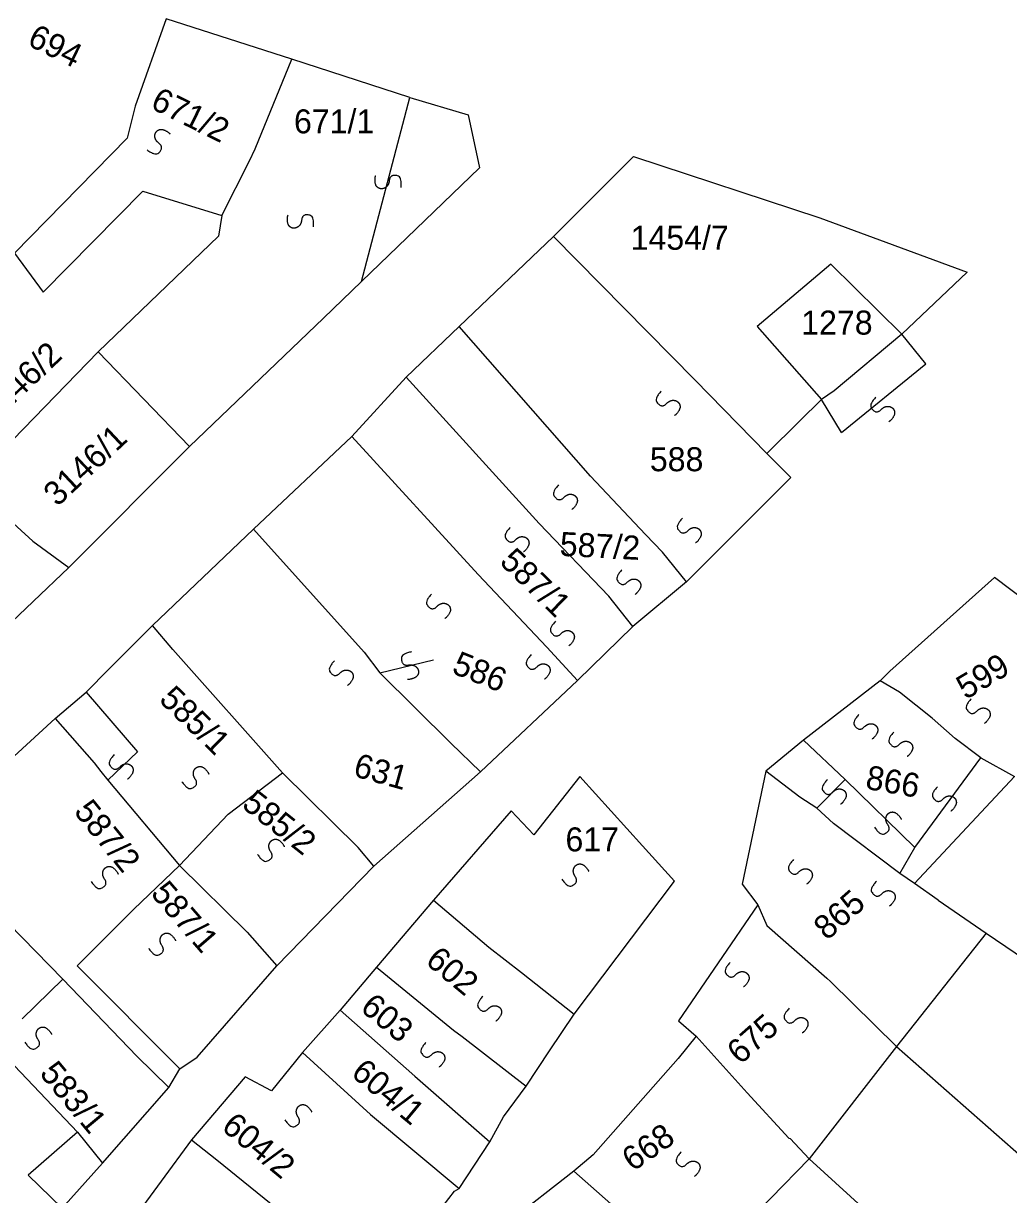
# Model space of a CAD drawing. Extents: x -581999 to -572728, y -1219553 to -1212032.
# Drawn here: x -578143.1 to -578061, y -1215994.7 to -1215897.1 of the extents above; entities that cross this region are included whole.
import ezdxf

# ---------------------------------------------------------------- set-up
doc = ezdxf.new("R2010")
doc.units = 0
for name, color, linetype in [('Vrstva 1', 7, 'Continuous'), ('Vrstva 2', 7, 'Continuous'), ('Vrstva 4', 7, 'Continuous'), ('Vrstva 6', 7, 'Continuous')]:
    doc.layers.add(name, color=color, linetype=linetype)

msp = doc.modelspace()

# ---------------------------------------------------------------- linework, layer by layer
at = {"layer": 'Vrstva 1'}
for p, q in [((-578110.874, -1215903.257), (-578106.011, -1215904.706)), ((-578106.011, -1215904.706), (-578105.065, -1215909.119)), ((-578124.241, -1215908.551), (-578123.762, -1215907.545)), ((-578126.539, -1215913.103), (-578124.241, -1215908.551)), ((-578105.065, -1215909.119), (-578114.909, -1215918.594)), ((-578106.754, -1215922.347), (-578098.894, -1215914.856)), ((-578118.062, -1215921.656), (-578114.909, -1215918.594)), ((-578111.173, -1215926.582), (-578106.754, -1215922.347)), ((-578115.713, -1215931.507), (-578111.173, -1215926.582)), ((-578100.074, -1215938.767), (-578111.173, -1215926.582)), ((-578078.391, -1215930.251), (-578081.118, -1215932.944)), ((-578094.28, -1215944.828), (-578100.074, -1215938.767)), ((-578151.646, -1215954.194), (-578139.298, -1215942.44)), ((-578092.265, -1215947.353), (-578094.28, -1215944.828)), ((-578140.44, -1215955.02), (-578137.199, -1215958.731)), ((-578063.277, -1215958.313), (-578060.458, -1215959.849)), ((-578137.199, -1215958.731), (-578136.628, -1215959.452)), ((-578136.628, -1215959.452), (-578136.057, -1215960.171)), ((-578126.02, -1215963.01), (-578121.479, -1215959.548)), ((-578130.059, -1215967.276), (-578126.02, -1215963.01)), ((-578113.863, -1215967.326), (-578115.189, -1215965.788)), ((-578066.812, -1215970.164), (-578062.832, -1215972.911)), ((-578062.832, -1215972.911), (-578070.304, -1215982.377)), ((-578062.832, -1215972.911), (-578032.854, -1215993.315))]:
    msp.add_line(p, q, dxfattribs=at)
for points in [[(-578131.187, -1215896.691), (-578133.775, -1215903.976)], [(-578120.696, -1215900.07), (-578131.187, -1215896.691)], [(-578123.762, -1215907.545), (-578120.696, -1215900.07)], [(-578110.874, -1215903.257), (-578120.696, -1215900.07)], [(-578133.775, -1215903.976), (-578134.447, -1215906.66)], [(-578134.447, -1215906.66), (-578143.815, -1215916.232)], [(-578098.894, -1215914.856), (-578092.229, -1215908.184), (-578076.692, -1215913.299)], [(-578143.815, -1215916.232), (-578141.434, -1215919.498), (-578133.119, -1215911.075), (-578126.539, -1215913.103)], [(-578126.539, -1215913.103), (-578126.828, -1215914.828), (-578136.845, -1215924.459)], [(-578076.692, -1215913.299), (-578064.401, -1215917.831), (-578069.846, -1215922.997)], [(-578087.115, -1215926.797), (-578098.894, -1215914.856)], [(-578069.846, -1215922.997), (-578075.775, -1215917.143), (-578081.92, -1215922.351)], [(-578129.226, -1215932.338), (-578118.062, -1215921.656)], [(-578095.808, -1215934.833), (-578106.754, -1215922.347)], [(-578081.92, -1215922.351), (-578076.552, -1215928.435)], [(-578069.846, -1215922.997), (-578075.494, -1215927.723)], [(-578136.845, -1215924.459), (-578147.55, -1215935.465)], [(-578129.226, -1215932.338), (-578136.845, -1215924.459)], [(-578081.118, -1215932.944), (-578087.115, -1215926.797)], [(-578075.494, -1215927.723), (-578076.552, -1215928.435)], [(-578076.552, -1215928.435), (-578078.391, -1215930.251)], [(-578123.909, -1215939.233), (-578115.713, -1215931.507)], [(-578105.16, -1215943.026), (-578115.713, -1215931.507)], [(-578139.298, -1215942.44), (-578129.226, -1215932.338)], [(-578081.118, -1215932.944), (-578079.109, -1215934.927), (-578087.804, -1215943.634)], [(-578091.215, -1215939.689), (-578095.808, -1215934.833)], [(-578147.55, -1215935.465), (-578142.299, -1215940.245), (-578139.298, -1215942.44)], [(-578132.317, -1215947.27), (-578123.909, -1215939.233)], [(-578123.909, -1215939.233), (-578114.69, -1215949.495)], [(-578091.215, -1215939.689), (-578089.812, -1215941.172)], [(-578087.804, -1215943.634), (-578089.812, -1215941.172)], [(-578099.448, -1215949.076), (-578105.16, -1215943.026)], [(-578087.804, -1215943.634), (-578092.265, -1215947.353), (-578096.879, -1215951.861)], [(-578059.297, -1215945.407), (-578062.138, -1215943.26), (-578070.866, -1215951.072), (-578071.662, -1215951.891)], [(-578137.861, -1215952.821), (-578135.949, -1215950.906), (-578132.317, -1215947.27)], [(-578121.479, -1215959.548), (-578130.619, -1215949.273), (-578132.317, -1215947.27)], [(-578114.69, -1215949.495), (-578113.357, -1215951.223)], [(-578096.879, -1215951.861), (-578099.448, -1215949.076)], [(-578113.357, -1215951.223), (-578107.455, -1215957.082)], [(-578104.979, -1215959.482), (-578096.879, -1215951.861)], [(-578071.662, -1215951.891), (-578078.044, -1215956.834), (-578081.179, -1215959.413)], [(-578065.402, -1215956.686), (-578067.316, -1215955.01), (-578070.043, -1215952.822), (-578071.662, -1215951.891)], [(-578140.44, -1215955.02), (-578137.861, -1215952.821)], [(-578150.708, -1215964.455), (-578140.44, -1215955.02)], [(-578107.455, -1215957.082), (-578104.979, -1215959.482)], [(-578063.277, -1215958.313), (-578065.402, -1215956.686)], [(-578136.057, -1215960.171), (-578130.059, -1215967.276)], [(-578115.189, -1215965.788), (-578121.479, -1215959.548)], [(-578113.863, -1215967.326), (-578104.979, -1215959.482)], [(-578091.464, -1215965.652), (-578096.697, -1215959.848), (-578100.52, -1215964.729)], [(-578081.179, -1215959.413), (-578083.177, -1215968.83), (-578081.861, -1215970.557)], [(-578078.367, -1215961.59), (-578081.179, -1215959.413)], [(-578068.788, -1215968.792), (-578060.458, -1215959.849)], [(-578075.555, -1215963.767), (-578076.953, -1215962.488), (-578078.367, -1215961.59)], [(-578100.52, -1215964.729), (-578102.424, -1215962.713), (-578108.902, -1215970.158)], [(-578070.014, -1215967.936), (-578075.555, -1215963.767)], [(-578097.16, -1215979.678), (-578088.798, -1215968.575), (-578091.464, -1215965.652)], [(-578133.866, -1215970.908), (-578130.059, -1215967.276)], [(-578130.059, -1215967.276), (-578124.44, -1215972.846)], [(-578121.965, -1215975.629), (-578113.863, -1215967.326)], [(-578068.788, -1215968.792), (-578070.014, -1215967.936)], [(-578066.812, -1215970.164), (-578068.788, -1215968.792)], [(-578139.805, -1215976.748), (-578146.567, -1215969.834)], [(-578130.051, -1215984.222), (-578138.594, -1215975.645), (-578133.866, -1215970.908)], [(-578108.902, -1215970.158), (-578113.636, -1215975.744)], [(-578108.902, -1215970.158), (-578104.288, -1215974.072)], [(-578081.861, -1215970.557), (-578088.48, -1215980.23), (-578087.003, -1215981.503)], [(-578081.861, -1215970.557), (-578081.107, -1215972.276)], [(-578124.44, -1215972.846), (-578121.965, -1215975.629)], [(-578081.107, -1215972.276), (-578076.1, -1215976.662)], [(-578104.288, -1215974.072), (-578101.563, -1215976.188)], [(-578128.599, -1215983.253), (-578121.965, -1215975.629)], [(-578113.636, -1215975.744), (-578116.688, -1215979.327)], [(-578113.636, -1215975.744), (-578107.227, -1215980.997), (-578106.5, -1215981.544), (-578101.161, -1215985.686)], [(-578143.198, -1215980.065), (-578139.805, -1215976.748)], [(-578133.616, -1215983.181), (-578139.805, -1215976.748)], [(-578101.563, -1215976.188), (-578097.16, -1215979.678)], [(-578076.1, -1215976.662), (-578075.791, -1215976.958), (-578070.304, -1215982.377)], [(-578116.688, -1215979.327), (-578119.811, -1215982.867)], [(-578116.688, -1215979.327), (-578110.45, -1215984.827)], [(-578099.218, -1215982.74), (-578097.16, -1215979.678)], [(-578087.003, -1215981.503), (-578088.498, -1215983.368), (-578095.59, -1215991.392), (-578097.19, -1215992.761)], [(-578087.003, -1215981.503), (-578082.737, -1215986.232)], [(-578145.443, -1215982.298), (-578138.586, -1215989.498)], [(-578070.304, -1215982.377), (-578077.566, -1215991.739)], [(-578070.304, -1215982.377), (-578042.51, -1216006.827)], [(-578130.949, -1215985.772), (-578133.616, -1215983.181)], [(-578130.949, -1215985.772), (-578130.051, -1215984.222), (-578128.599, -1215983.253)], [(-578119.811, -1215982.867), (-578122.398, -1215986.063)], [(-578119.811, -1215982.867), (-578114.138, -1215988.034)], [(-578101.161, -1215985.686), (-578099.218, -1215982.74)], [(-578122.398, -1215986.063), (-578124.59, -1215984.908), (-578129.074, -1215990.135)], [(-578110.45, -1215984.827), (-578104.213, -1215990.325)], [(-578136.492, -1215992.089), (-578130.949, -1215985.772)], [(-578103.055, -1215988.216), (-578101.161, -1215985.686)], [(-578082.737, -1215986.232), (-578079.278, -1215990.012), (-578079.175, -1215990.036)], [(-578114.138, -1215988.034), (-578106.766, -1215994.197)], [(-578104.213, -1215990.325), (-578103.055, -1215988.216)], [(-578138.586, -1215989.498), (-578136.492, -1215992.089)], [(-578129.074, -1215990.135), (-578134.141, -1215997.026)], [(-578129.074, -1215990.135), (-578126.956, -1215991.811)], [(-578106.766, -1215994.197), (-578104.213, -1215990.325)], [(-578079.175, -1215990.036), (-578077.566, -1215991.739)], [(-578136.492, -1215992.089), (-578139.851, -1215995.835)], [(-578126.956, -1215991.811), (-578121.41, -1215996.317), (-578116.469, -1216000.271)], [(-578077.566, -1215991.739), (-578087.158, -1216001.569)], [(-578077.566, -1215991.739), (-578062.548, -1216005.425), (-578049.109, -1216014.994)], [(-578097.19, -1215992.761), (-578102.681, -1215997.046), (-578107.772, -1216001.058), (-578119.665, -1216010.091)], [(-578097.19, -1215992.761), (-578088.663, -1216000.298)], [(-578113.167, -1216002.916), (-578109.045, -1215996.864), (-578107.154, -1215994.417), (-578106.766, -1215994.197)]]:
    msp.add_lwpolyline(points, dxfattribs=at)
at = {"layer": 'Vrstva 4'}
for p, q in [((-578114.909, -1215918.594), (-578110.874, -1215903.257)), ((-578067.842, -1215925.447), (-578069.846, -1215922.997)), ((-578074.884, -1215931.191), (-578067.842, -1215925.447)), ((-578074.884, -1215931.191), (-578076.552, -1215928.435)), ((-578113.357, -1215951.223), (-578108.891, -1215950.131)), ((-578068.771, -1215965.771), (-578063.277, -1215958.313)), ((-578076.953, -1215962.488), (-578074.589, -1215960.117)), ((-578070.014, -1215967.936), (-578068.771, -1215965.771))]:
    msp.add_line(p, q, dxfattribs=at)
for points in [[(-578137.861, -1215952.821), (-578133.56, -1215957.813), (-578136.057, -1215960.171)], [(-578068.771, -1215965.771), (-578074.589, -1215960.117), (-578078.044, -1215956.834)], [(-578138.586, -1215989.498), (-578142.679, -1215993.079)], [(-578142.679, -1215993.079), (-578139.851, -1215995.835)]]:
    msp.add_lwpolyline(points, dxfattribs=at)
at = {"layer": 'Vrstva 6'}
for points in [[(-578132.772, -1215907.628), (-578132.089, -1215908.141), (-578131.533, -1215907.621), (-578131.591, -1215907.218), (-578131.927, -1215906.968), (-578132.114, -1215906.682), (-578132.131, -1215906.381), (-578132.054, -1215906.164), (-578131.872, -1215905.967), (-578131.515, -1215905.882), (-578130.969, -1215906.158), (-578130.86, -1215906.304)], [(-578111.604, -1215910.755), (-578111.509, -1215909.904), (-578112.239, -1215909.692), (-578112.556, -1215909.946), (-578112.601, -1215910.362), (-578112.752, -1215910.669), (-578113.001, -1215910.836), (-578113.228, -1215910.88), (-578113.491, -1215910.824), (-578113.746, -1215910.56), (-578113.786, -1215909.95), (-578113.716, -1215909.781)], [(-578118.91, -1215914.04), (-578118.815, -1215913.189), (-578119.545, -1215912.977), (-578119.862, -1215913.231), (-578119.907, -1215913.647), (-578120.058, -1215913.954), (-578120.307, -1215914.121), (-578120.534, -1215914.165), (-578120.797, -1215914.109), (-578121.052, -1215913.845), (-578121.092, -1215913.235), (-578121.022, -1215913.066)], [(-578089.912, -1215927.731), (-578090.499, -1215928.353), (-578090.044, -1215928.962), (-578089.638, -1215928.95), (-578089.352, -1215928.645), (-578089.046, -1215928.491), (-578088.746, -1215928.507), (-578088.539, -1215928.609), (-578088.363, -1215928.812), (-578088.318, -1215929.176), (-578088.653, -1215929.688), (-578088.811, -1215929.78)], [(-578072.026, -1215928.236), (-578072.613, -1215928.858), (-578072.158, -1215929.467), (-578071.752, -1215929.455), (-578071.466, -1215929.15), (-578071.16, -1215928.996), (-578070.86, -1215929.012), (-578070.653, -1215929.114), (-578070.477, -1215929.317), (-578070.432, -1215929.681), (-578070.767, -1215930.193), (-578070.925, -1215930.285)], [(-578098.476, -1215935.559), (-578099.063, -1215936.181), (-578098.608, -1215936.79), (-578098.202, -1215936.778), (-578097.916, -1215936.473), (-578097.61, -1215936.319), (-578097.31, -1215936.335), (-578097.103, -1215936.437), (-578096.927, -1215936.64), (-578096.882, -1215937.004), (-578097.217, -1215937.516), (-578097.375, -1215937.608)], [(-578088.148, -1215938.337), (-578088.735, -1215938.959), (-578088.28, -1215939.568), (-578087.874, -1215939.556), (-578087.588, -1215939.251), (-578087.282, -1215939.097), (-578086.982, -1215939.113), (-578086.775, -1215939.215), (-578086.599, -1215939.418), (-578086.554, -1215939.782), (-578086.889, -1215940.294), (-578087.047, -1215940.386)], [(-578102.507, -1215939.095), (-578103.094, -1215939.717), (-578102.639, -1215940.326), (-578102.233, -1215940.314), (-578101.947, -1215940.009), (-578101.641, -1215939.855), (-578101.341, -1215939.871), (-578101.134, -1215939.973), (-578100.958, -1215940.176), (-578100.913, -1215940.54), (-578101.248, -1215941.052), (-578101.406, -1215941.144)], [(-578093.186, -1215942.63), (-578093.773, -1215943.252), (-578093.318, -1215943.861), (-578092.912, -1215943.849), (-578092.626, -1215943.544), (-578092.32, -1215943.39), (-578092.02, -1215943.406), (-578091.813, -1215943.508), (-578091.637, -1215943.711), (-578091.592, -1215944.075), (-578091.927, -1215944.587), (-578092.085, -1215944.679)], [(-578109.056, -1215944.65), (-578109.643, -1215945.272), (-578109.188, -1215945.881), (-578108.782, -1215945.869), (-578108.496, -1215945.564), (-578108.19, -1215945.41), (-578107.89, -1215945.426), (-578107.683, -1215945.528), (-578107.507, -1215945.731), (-578107.462, -1215946.095), (-578107.797, -1215946.607), (-578107.955, -1215946.699)], [(-578098.728, -1215946.923), (-578099.315, -1215947.545), (-578098.86, -1215948.154), (-578098.454, -1215948.142), (-578098.168, -1215947.837), (-578097.862, -1215947.683), (-578097.562, -1215947.699), (-578097.355, -1215947.801), (-578097.179, -1215948.004), (-578097.134, -1215948.368), (-578097.469, -1215948.88), (-578097.627, -1215948.972)], [(-578110.727, -1215949.471), (-578111.569, -1215949.617), (-578111.571, -1215950.377), (-578111.239, -1215950.611), (-578110.827, -1215950.539), (-578110.49, -1215950.599), (-578110.26, -1215950.792), (-578110.155, -1215950.998), (-578110.136, -1215951.266), (-578110.319, -1215951.584), (-578110.894, -1215951.792), (-578111.076, -1215951.771)], [(-578117.159, -1215950.215), (-578117.746, -1215950.837), (-578117.291, -1215951.446), (-578116.885, -1215951.434), (-578116.599, -1215951.129), (-578116.293, -1215950.975), (-578115.993, -1215950.991), (-578115.786, -1215951.093), (-578115.61, -1215951.296), (-578115.565, -1215951.66), (-578115.9, -1215952.172), (-578116.058, -1215952.264)], [(-578100.744, -1215949.701), (-578101.331, -1215950.323), (-578100.876, -1215950.932), (-578100.47, -1215950.92), (-578100.184, -1215950.615), (-578099.878, -1215950.461), (-578099.578, -1215950.477), (-578099.371, -1215950.579), (-578099.195, -1215950.782), (-578099.15, -1215951.146), (-578099.485, -1215951.658), (-578099.643, -1215951.75)], [(-578064.061, -1215953.379), (-578064.648, -1215954.001), (-578064.193, -1215954.61), (-578063.787, -1215954.598), (-578063.501, -1215954.293), (-578063.195, -1215954.139), (-578062.895, -1215954.155), (-578062.688, -1215954.257), (-578062.512, -1215954.46), (-578062.467, -1215954.824), (-578062.802, -1215955.336), (-578062.96, -1215955.428)], [(-578073.429, -1215954.692), (-578074.016, -1215955.314), (-578073.561, -1215955.923), (-578073.155, -1215955.911), (-578072.869, -1215955.606), (-578072.563, -1215955.452), (-578072.263, -1215955.468), (-578072.056, -1215955.57), (-578071.88, -1215955.773), (-578071.835, -1215956.137), (-578072.17, -1215956.649), (-578072.328, -1215956.741)], [(-578070.52, -1215956.151), (-578071.107, -1215956.773), (-578070.652, -1215957.382), (-578070.246, -1215957.37), (-578069.96, -1215957.065), (-578069.654, -1215956.911), (-578069.354, -1215956.927), (-578069.147, -1215957.029), (-578068.971, -1215957.232), (-578068.926, -1215957.596), (-578069.261, -1215958.108), (-578069.419, -1215958.2)], [(-578135.507, -1215958.034), (-578136.094, -1215958.656), (-578135.639, -1215959.265), (-578135.233, -1215959.253), (-578134.947, -1215958.948), (-578134.641, -1215958.794), (-578134.341, -1215958.81), (-578134.134, -1215958.912), (-578133.958, -1215959.115), (-578133.913, -1215959.479), (-578134.248, -1215959.991), (-578134.406, -1215960.083)], [(-578129.869, -1215960.292), (-578129.389, -1215960.999), (-578128.695, -1215960.688), (-578128.618, -1215960.288), (-578128.854, -1215959.943), (-578128.939, -1215959.611), (-578128.857, -1215959.321), (-578128.713, -1215959.141), (-578128.477, -1215959.013), (-578128.112, -1215959.049), (-578127.685, -1215959.488), (-578127.63, -1215959.661)], [(-578076.062, -1215960.127), (-578076.649, -1215960.749), (-578076.194, -1215961.358), (-578075.788, -1215961.346), (-578075.502, -1215961.041), (-578075.196, -1215960.887), (-578074.896, -1215960.903), (-578074.689, -1215961.005), (-578074.513, -1215961.208), (-578074.468, -1215961.572), (-578074.803, -1215962.084), (-578074.961, -1215962.176)], [(-578066.883, -1215960.71), (-578067.47, -1215961.332), (-578067.015, -1215961.941), (-578066.609, -1215961.929), (-578066.323, -1215961.624), (-578066.017, -1215961.47), (-578065.717, -1215961.486), (-578065.51, -1215961.588), (-578065.334, -1215961.791), (-578065.289, -1215962.155), (-578065.624, -1215962.667), (-578065.782, -1215962.759)], [(-578072.135, -1215964.083), (-578071.655, -1215964.79), (-578070.961, -1215964.479), (-578070.884, -1215964.079), (-578071.12, -1215963.734), (-578071.205, -1215963.402), (-578071.123, -1215963.112), (-578070.979, -1215962.932), (-578070.743, -1215962.804), (-578070.378, -1215962.84), (-578069.951, -1215963.279), (-578069.896, -1215963.452)], [(-578123.572, -1215966.352), (-578123.092, -1215967.059), (-578122.398, -1215966.748), (-578122.321, -1215966.348), (-578122.557, -1215966.003), (-578122.642, -1215965.671), (-578122.56, -1215965.381), (-578122.416, -1215965.201), (-578122.18, -1215965.073), (-578121.815, -1215965.109), (-578121.388, -1215965.548), (-578121.333, -1215965.721)], [(-578078.887, -1215966.782), (-578079.474, -1215967.404), (-578079.019, -1215968.013), (-578078.613, -1215968.001), (-578078.327, -1215967.696), (-578078.021, -1215967.542), (-578077.721, -1215967.558), (-578077.514, -1215967.66), (-578077.338, -1215967.863), (-578077.293, -1215968.227), (-578077.628, -1215968.739), (-578077.786, -1215968.831)], [(-578137.427, -1215968.625), (-578136.947, -1215969.332), (-578136.253, -1215969.021), (-578136.176, -1215968.621), (-578136.412, -1215968.276), (-578136.497, -1215967.944), (-578136.415, -1215967.654), (-578136.271, -1215967.474), (-578136.035, -1215967.346), (-578135.67, -1215967.382), (-578135.243, -1215967.821), (-578135.188, -1215967.994)], [(-578098.193, -1215968.415), (-578097.713, -1215969.122), (-578097.019, -1215968.811), (-578096.942, -1215968.411), (-578097.178, -1215968.066), (-578097.263, -1215967.734), (-578097.181, -1215967.444), (-578097.037, -1215967.264), (-578096.801, -1215967.136), (-578096.436, -1215967.172), (-578096.009, -1215967.611), (-578095.954, -1215967.784)], [(-578071.978, -1215968.606), (-578072.565, -1215969.228), (-578072.11, -1215969.837), (-578071.704, -1215969.825), (-578071.418, -1215969.52), (-578071.112, -1215969.366), (-578070.812, -1215969.382), (-578070.605, -1215969.484), (-578070.429, -1215969.687), (-578070.384, -1215970.051), (-578070.719, -1215970.563), (-578070.877, -1215970.655)], [(-578132.64, -1215974.181), (-578132.16, -1215974.888), (-578131.466, -1215974.577), (-578131.389, -1215974.177), (-578131.625, -1215973.832), (-578131.71, -1215973.5), (-578131.628, -1215973.21), (-578131.484, -1215973.03), (-578131.248, -1215972.902), (-578130.883, -1215972.938), (-578130.456, -1215973.377), (-578130.401, -1215973.55)], [(-578084.16, -1215975.354), (-578084.747, -1215975.976), (-578084.292, -1215976.585), (-578083.886, -1215976.573), (-578083.6, -1215976.268), (-578083.294, -1215976.114), (-578082.994, -1215976.13), (-578082.787, -1215976.232), (-578082.611, -1215976.435), (-578082.566, -1215976.799), (-578082.901, -1215977.311), (-578083.059, -1215977.403)], [(-578104.794, -1215978.198), (-578105.381, -1215978.82), (-578104.926, -1215979.429), (-578104.52, -1215979.417), (-578104.234, -1215979.112), (-578103.928, -1215978.958), (-578103.628, -1215978.974), (-578103.421, -1215979.076), (-578103.245, -1215979.279), (-578103.2, -1215979.643), (-578103.535, -1215980.155), (-578103.693, -1215980.247)], [(-578079.251, -1215979.184), (-578079.838, -1215979.806), (-578079.383, -1215980.415), (-578078.977, -1215980.403), (-578078.691, -1215980.098), (-578078.385, -1215979.944), (-578078.085, -1215979.96), (-578077.878, -1215980.062), (-578077.702, -1215980.265), (-578077.657, -1215980.629), (-578077.992, -1215981.141), (-578078.15, -1215981.233)], [(-578142.968, -1215982.009), (-578142.488, -1215982.716), (-578141.794, -1215982.405), (-578141.717, -1215982.005), (-578141.953, -1215981.66), (-578142.038, -1215981.328), (-578141.956, -1215981.038), (-578141.812, -1215980.858), (-578141.576, -1215980.73), (-578141.211, -1215980.766), (-578140.784, -1215981.205), (-578140.729, -1215981.378)], [(-578109.522, -1215982.028), (-578110.109, -1215982.65), (-578109.654, -1215983.259), (-578109.248, -1215983.247), (-578108.962, -1215982.942), (-578108.656, -1215982.788), (-578108.356, -1215982.804), (-578108.149, -1215982.906), (-578107.973, -1215983.109), (-578107.928, -1215983.473), (-578108.263, -1215983.985), (-578108.421, -1215984.077)], [(-578121.285, -1215988.476), (-578120.805, -1215989.183), (-578120.111, -1215988.872), (-578120.034, -1215988.472), (-578120.27, -1215988.127), (-578120.355, -1215987.795), (-578120.273, -1215987.505), (-578120.129, -1215987.325), (-578119.893, -1215987.197), (-578119.528, -1215987.233), (-578119.101, -1215987.672), (-578119.046, -1215987.845)], [(-578088.248, -1215991.147), (-578088.835, -1215991.769), (-578088.38, -1215992.378), (-578087.974, -1215992.366), (-578087.688, -1215992.061), (-578087.382, -1215991.907), (-578087.082, -1215991.923), (-578086.875, -1215992.025), (-578086.699, -1215992.228), (-578086.654, -1215992.592), (-578086.989, -1215993.104), (-578087.147, -1215993.196)]]:
    msp.add_open_spline(points, degree=2, dxfattribs=at)

# ---------------------------------------------------------------- texts
at = {"layer": 'Vrstva 2'}
for s, rotation, p in [('694', 333.68301, (-578142.853, -1215898.854)), ('671/2', 333.68301, (-578132.585, -1215904.117)), ('3146/2', 43.17893, (-578145.682, -1215930.512)), ('3146/1', 43.17893, (-578140.248, -1215937.426)), ('587/2', 356.97324, (-578098.408, -1215941.456)), ('587/1', 315.88026, (-578103.474, -1215942.059)), ('586', 338.03482, (-578107.463, -1215951.205)), ('599', 30.83871, (-578064.528, -1215953.493)), ('585/1', 315.8671, (-578131.864, -1215953.542)), ('631', 344.37893, (-578115.677, -1215959.805)), ('866', 349.99887, (-578072.96, -1215960.869)), ('585/2', 321.74803, (-578124.973, -1215962.379)), ('587/2', 308.81656, (-578138.944, -1215962.809)), ('587/1', 310.8001, (-578132.546, -1215969.651)), ('865', 41.41558, (-578076.097, -1215973.585)), ('602', 320.35663, (-578109.666, -1215975.402)), ('603', 320.35663, (-578115.1, -1215979.306)), ('675', 41.41558, (-578083.322, -1215983.94)), ('583/1', 309.77566, (-578141.811, -1215984.642)), ('604/1', 320.35663, (-578115.869, -1215984.756)), ('604/2', 320.35663, (-578126.672, -1215989.239)), ('668', 34.85637, (-578092.278, -1215992.839))]:
    msp.add_text(s, height=2, rotation=rotation, dxfattribs=at).set_placement(p)
for s, p in [('671/1', (-578120.527, -1215906.248)), ('1454/7', (-578092.461, -1215915.954)), ('1278', (-578078.241, -1215923.023)), ('588', (-578090.859, -1215934.413)), ('617', (-578097.895, -1215966.101))]:
    msp.add_text(s, height=2, dxfattribs=at).set_placement(p)

doc.saveas('drawing.dxf')
